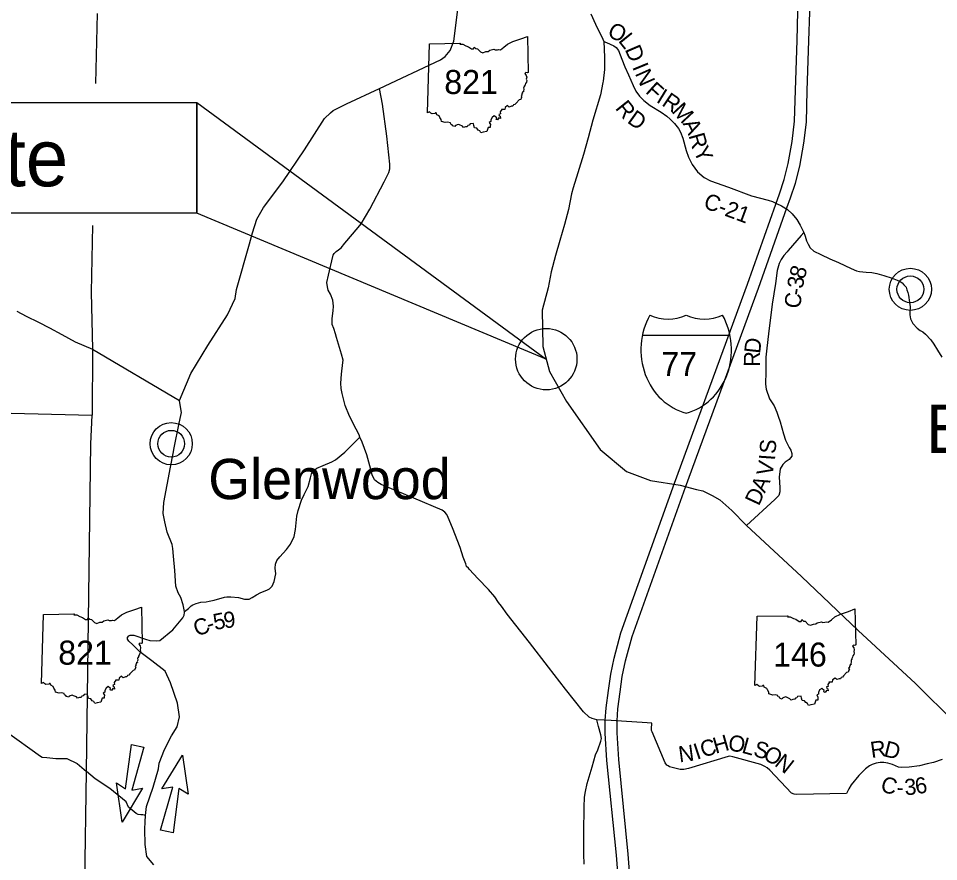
# Model space of a CAD drawing. Extents: x -452339 to 6403467, y -1 to 1814750.
# Drawn here: x -379658 to -362512, y 1631137 to 1646851 of the extents above; entities that cross this region are included whole.
import ezdxf

# ---------------------------------------------------------------- set-up
doc = ezdxf.new("R2010")
doc.units = 0
for name, color, linetype in [('Default', 7, 'Continuous'), ('GM_X_Adjacent_County_Text', 7, 'Continuous'), ('GM_X_County', 7, 'Continuous'), ('GM_X_County_Road', 7, 'Continuous'), ('GM_X_County_Road_Text', 7, 'Continuous'), ('GM_X_Major_River', 7, 'Continuous'), ('GM_X_Minor_Lake_Text', 7, 'Continuous'), ('GM_X_Section_Text', 7, 'Continuous'), ('GM_X_Township_ROW', 7, 'Continuous')]:
    doc.layers.add(name, color=color, linetype=linetype)

msp = doc.modelspace()

# ---------------------------------------------------------------- linework, layer by layer
at = {"layer": 'Default'}
for p, q in [((-372038, 1645089), (-371996, 1646380)), ((-379230, 1634453), (-379189, 1635745)), ((-365934, 1634418), (-365893, 1635709)), ((-377661, 1632493), (-377552, 1633320)), ((-377552, 1633320), (-377320, 1633272)), ((-377320, 1633272), (-377543, 1632469)), ((-376983, 1632493), (-376602, 1633122)), ((-376602, 1633122), (-376497, 1632394)), ((-377725, 1631874), (-377831, 1632602)), ((-377831, 1632602), (-377661, 1632493)), ((-377344, 1632503), (-377725, 1631874)), ((-377543, 1632469), (-377344, 1632503)), ((-377007, 1631723), (-376783, 1632526)), ((-376783, 1632526), (-376983, 1632493)), ((-376667, 1632502), (-376775, 1631676)), ((-376497, 1632394), (-376667, 1632502)), ((-376775, 1631676), (-377007, 1631723))]:
    msp.add_line(p, q, dxfattribs=at)
for points in [[(-371996, 1646380), (-371424, 1646388), (-371432, 1646372), (-371379, 1646369), (-371321, 1646341), (-371273, 1646324), (-371214, 1646283), (-371178, 1646284), (-371163, 1646317), (-371136, 1646291), (-371103, 1646287), (-371047, 1646225), (-371001, 1646212), (-370946, 1646233), (-370905, 1646236), (-370875, 1646257), (-370796, 1646275), (-370774, 1646264), (-370733, 1646267), (-370712, 1646274), (-370675, 1646267), (-370612, 1646314), (-370546, 1646370), (-370445, 1646422), (-370294, 1646471), (-370174, 1646516), (-370157, 1645845)], [(-368750, 1646419), (-368700, 1646402), (-368561, 1646337), (-368521, 1646309), (-368474, 1646254), (-368414, 1646089), (-368359, 1645949), (-368289, 1645802), (-368205, 1645599), (-368152, 1645498), (-368085, 1645404), (-368006, 1645321), (-367889, 1645229), (-367683, 1645101), (-367576, 1645032), (-367511, 1644974), (-367432, 1644891), (-367359, 1644798), (-367322, 1644728), (-367279, 1644619), (-367213, 1644392), (-367169, 1644264), (-367104, 1644129), (-367004, 1643992), (-366883, 1643885), (-366762, 1643825), (-366428, 1643704), (-365996, 1643544), (-365686, 1643463), (-365606, 1643436), (-365534, 1643403), (-365442, 1643355), (-365326, 1643287), (-365243, 1643206), (-365154, 1643101), (-365091, 1642998), (-365023, 1642858)], [(-370157, 1645845), (-370175, 1645836), (-370202, 1645840), (-370221, 1645822), (-370198, 1645790), (-370187, 1645757), (-370197, 1645721), (-370187, 1645691), (-370193, 1645665), (-370211, 1645640), (-370217, 1645616), (-370231, 1645591), (-370230, 1645577), (-370244, 1645566), (-370242, 1645524), (-370249, 1645501), (-370246, 1645481), (-370269, 1645476), (-370264, 1645459), (-370278, 1645446), (-370275, 1645424), (-370292, 1645410), (-370276, 1645382), (-370288, 1645373), (-370299, 1645339), (-370328, 1645332), (-370386, 1645270), (-370407, 1645246), (-370430, 1645240), (-370443, 1645216), (-370471, 1645216), (-370514, 1645199), (-370542, 1645228), (-370590, 1645193), (-370596, 1645153), (-370657, 1645154), (-370655, 1645134), (-370669, 1645128), (-370681, 1645107), (-370674, 1645071), (-370703, 1645062), (-370700, 1645041), (-370681, 1645028), (-370673, 1644988), (-370703, 1644996), (-370728, 1644962), (-370755, 1644970), (-370746, 1644999), (-370790, 1645033), (-370831, 1645006), (-370852, 1644961), (-370853, 1644931), (-370884, 1644914), (-370864, 1644872), (-370868, 1644843), (-370867, 1644815), (-370905, 1644816), (-370929, 1644742)], [(-373295, 1639047), (-373307, 1639091), (-373366, 1639196), (-373489, 1639440), (-373571, 1639637), (-373626, 1639859), (-373645, 1639951), (-373653, 1640051), (-373639, 1640221), (-373610, 1640438), (-373609, 1640482), (-373635, 1640596), (-373731, 1640905), (-373750, 1640975), (-373783, 1641069), (-373811, 1641145), (-373813, 1641201), (-373812, 1641259), (-373795, 1641400), (-373785, 1641486), (-373790, 1641542), (-373802, 1641600), (-373843, 1641712), (-373886, 1641789), (-373898, 1641851), (-373909, 1641931), (-373877, 1642063), (-373802, 1642416), (-373794, 1642438), (-373772, 1642472), (-373735, 1642506), (-373691, 1642537), (-373641, 1642575), (-373574, 1642660), (-373330, 1642952), (-373271, 1643024), (-373109, 1643296), (-372842, 1643804), (-372756, 1643979), (-372738, 1644045), (-372737, 1644137), (-372791, 1644658), (-372873, 1645254), (-372927, 1645547)], [(-370929, 1644742), (-370995, 1644728), (-371041, 1644720), (-371058, 1644753), (-371091, 1644771), (-371113, 1644805), (-371160, 1644809), (-371172, 1644856), (-371177, 1644894), (-371242, 1644884), (-371260, 1644861), (-371283, 1644855), (-371296, 1644832), (-371328, 1644830), (-371362, 1644819), (-371384, 1644842), (-371439, 1644865), (-371464, 1644876), (-371516, 1644858), (-371527, 1644836), (-371568, 1644846), (-371578, 1644870), (-371603, 1644878), (-371609, 1644903), (-371662, 1644917), (-371704, 1644911), (-371776, 1644932), (-371780, 1644966), (-371805, 1645007), (-371817, 1645036), (-371863, 1645057), (-371872, 1645092), (-371887, 1645091), (-371900, 1645077), (-371951, 1645070), (-371971, 1645084), (-372000, 1645108), (-372038, 1645089)], [(-365023, 1642858), (-365071, 1642808), (-365314, 1642526), (-365334, 1642503)], [(-365023, 1642858), (-365000, 1642793), (-364971, 1642705), (-364943, 1642641), (-364904, 1642574), (-364835, 1642516), (-364706, 1642448), (-364541, 1642371), (-364378, 1642301), (-364138, 1642188), (-364042, 1642147), (-363984, 1642133), (-363859, 1642120), (-363753, 1642113), (-363663, 1642098), (-363530, 1642058), (-363375, 1642013), (-363283, 1641974), (-363230, 1641949), (-363193, 1641926), (-363157, 1641887), (-363117, 1641844), (-363101, 1641792), (-363086, 1641745)], [(-365334, 1642503), (-365334, 1642502), (-365393, 1642435), (-365445, 1642359), (-365484, 1642282), (-365521, 1642150), (-365550, 1641908), (-365614, 1641527), (-365680, 1640975), (-365714, 1640705), (-365729, 1640540), (-365732, 1640272), (-365738, 1640037), (-365724, 1639939), (-365661, 1639762), (-365577, 1639630), (-365523, 1639514), (-365500, 1639441), (-365466, 1639331), (-365402, 1639112), (-365364, 1638988), (-365298, 1638857), (-365263, 1638804), (-365244, 1638742), (-365245, 1638692), (-365298, 1638631), (-365371, 1638580), (-365412, 1638535), (-365461, 1638456), (-365480, 1638299), (-365469, 1638111), (-365473, 1638027), (-365486, 1637959), (-365561, 1637885), (-366092, 1637400)], [(-363086, 1641745), (-363073, 1641691), (-363053, 1641555), (-363043, 1641478), (-363048, 1641375), (-363049, 1641325), (-363034, 1641253), (-362994, 1641168), (-362911, 1641079), (-362856, 1641036), (-362807, 1641007), (-362757, 1640964), (-362659, 1640860), (-362603, 1640780), (-362533, 1640668), (-362449, 1640537)], [(-376563, 1635796), (-376491, 1635851), (-376437, 1635902), (-376409, 1635924), (-376347, 1635948), (-376256, 1635973), (-376162, 1635980), (-376106, 1635988), (-376008, 1636007), (-375820, 1636065), (-375776, 1636073), (-375699, 1636074), (-375558, 1636057), (-375442, 1636030), (-375400, 1636026), (-375360, 1636030), (-375299, 1636057), (-375221, 1636108), (-375143, 1636152), (-375028, 1636197), (-374978, 1636222), (-374928, 1636270), (-374891, 1636360), (-374862, 1636497), (-374871, 1636605), (-374867, 1636681), (-374844, 1636747), (-374784, 1636818), (-374665, 1636953), (-374586, 1637050), (-374521, 1637196), (-374496, 1637325), (-374470, 1637575), (-374448, 1637682), (-374384, 1637872), (-374333, 1637979), (-374260, 1638130), (-374213, 1638290), (-374195, 1638365), (-374158, 1638421), (-374100, 1638467), (-373981, 1638516), (-373817, 1638586), (-373751, 1638622), (-373577, 1638770), (-373295, 1639047)], [(-367848, 1633558), (-367848, 1633558), (-367859, 1633583), (-367863, 1633609), (-367856, 1633715), (-367940, 1633722), (-368612, 1633764), (-368880, 1633781), (-368964, 1633802), (-369024, 1633830), (-369127, 1633925), (-369465, 1634353), (-369782, 1634763), (-370133, 1635223), (-370549, 1635750), (-370656, 1635896), (-370710, 1635967), (-370783, 1636069), (-370896, 1636206), (-371097, 1636413), (-371254, 1636582), (-371270, 1636604), (-371307, 1636639), (-371319, 1636685), (-371370, 1636813), (-371427, 1636991), (-371570, 1637354), (-371649, 1637552), (-371677, 1637606), (-371710, 1637651), (-371762, 1637687), (-372287, 1637911), (-372897, 1638167), (-372963, 1638204), (-373021, 1638252), (-373064, 1638342), (-373107, 1638513), (-373168, 1638719), (-373254, 1638951), (-373295, 1639047)], [(-379189, 1635745), (-378616, 1635753), (-378625, 1635737), (-378571, 1635734), (-378514, 1635706), (-378465, 1635689), (-378406, 1635648), (-378371, 1635648), (-378356, 1635682), (-378329, 1635656), (-378296, 1635651), (-378240, 1635590), (-378194, 1635576), (-378139, 1635598), (-378098, 1635601), (-378068, 1635622), (-377989, 1635640), (-377967, 1635629), (-377926, 1635631), (-377904, 1635639), (-377868, 1635632), (-377805, 1635679), (-377739, 1635734), (-377638, 1635787), (-377487, 1635836), (-377367, 1635880), (-377350, 1635210)], [(-365893, 1635709), (-365320, 1635717), (-365329, 1635701), (-365275, 1635698), (-365218, 1635670), (-365169, 1635653), (-365110, 1635612), (-365075, 1635613), (-365060, 1635646), (-365032, 1635620), (-365000, 1635616), (-364944, 1635554), (-364898, 1635541), (-364843, 1635562), (-364802, 1635565), (-364772, 1635586), (-364693, 1635604), (-364671, 1635593), (-364629, 1635596), (-364608, 1635603), (-364572, 1635596), (-364509, 1635643), (-364443, 1635699), (-364341, 1635751), (-364191, 1635800), (-364071, 1635845), (-364054, 1635174)], [(-377350, 1635210), (-377368, 1635201), (-377395, 1635205), (-377413, 1635187), (-377390, 1635155), (-377380, 1635122), (-377389, 1635086), (-377380, 1635056), (-377386, 1635030), (-377404, 1635005), (-377409, 1634981), (-377424, 1634956), (-377423, 1634942), (-377437, 1634931), (-377434, 1634889), (-377442, 1634866), (-377439, 1634846), (-377462, 1634841), (-377457, 1634824), (-377471, 1634811), (-377468, 1634789), (-377484, 1634775), (-377469, 1634747), (-377481, 1634738), (-377492, 1634704), (-377521, 1634697), (-377579, 1634634), (-377600, 1634611), (-377622, 1634605), (-377635, 1634581), (-377664, 1634581), (-377707, 1634564), (-377735, 1634593), (-377783, 1634558), (-377789, 1634517), (-377850, 1634519), (-377848, 1634498), (-377862, 1634492), (-377874, 1634472), (-377867, 1634436), (-377896, 1634427), (-377892, 1634406), (-377874, 1634393), (-377866, 1634353), (-377896, 1634361), (-377921, 1634327), (-377947, 1634335), (-377939, 1634363), (-377983, 1634398), (-378024, 1634371), (-378045, 1634326), (-378046, 1634296), (-378077, 1634278), (-378056, 1634237), (-378060, 1634208), (-378060, 1634180), (-378098, 1634181), (-378122, 1634107)], [(-364054, 1635174), (-364071, 1635165), (-364099, 1635169), (-364117, 1635151), (-364094, 1635119), (-364084, 1635086), (-364093, 1635050), (-364084, 1635020), (-364090, 1634994), (-364107, 1634969), (-364113, 1634945), (-364128, 1634920), (-364127, 1634906), (-364141, 1634895), (-364138, 1634853), (-364145, 1634830), (-364143, 1634810), (-364166, 1634805), (-364160, 1634788), (-364175, 1634775), (-364172, 1634753), (-364188, 1634739), (-364172, 1634711), (-364185, 1634702), (-364196, 1634668), (-364225, 1634661), (-364283, 1634599), (-364303, 1634575), (-364326, 1634569), (-364339, 1634545), (-364367, 1634545), (-364411, 1634528), (-364439, 1634557), (-364487, 1634522), (-364493, 1634482), (-364554, 1634483), (-364552, 1634463), (-364566, 1634457), (-364578, 1634436), (-364571, 1634400), (-364600, 1634391), (-364596, 1634370), (-364578, 1634357), (-364570, 1634317), (-364600, 1634325), (-364625, 1634291), (-364651, 1634299), (-364643, 1634328), (-364686, 1634362), (-364728, 1634335), (-364749, 1634290), (-364749, 1634260), (-364780, 1634243), (-364760, 1634201), (-364764, 1634172), (-364763, 1634144), (-364802, 1634145), (-364825, 1634071)], [(-378122, 1634107), (-378188, 1634093), (-378234, 1634084), (-378251, 1634118), (-378284, 1634136), (-378306, 1634169), (-378353, 1634174), (-378364, 1634221), (-378370, 1634258), (-378435, 1634249), (-378452, 1634226), (-378476, 1634220), (-378489, 1634196), (-378521, 1634195), (-378555, 1634184), (-378577, 1634206), (-378632, 1634229), (-378657, 1634241), (-378709, 1634223), (-378720, 1634201), (-378761, 1634211), (-378771, 1634235), (-378796, 1634242), (-378802, 1634268), (-378855, 1634282), (-378896, 1634276), (-378968, 1634297), (-378973, 1634331), (-378998, 1634372), (-379010, 1634401), (-379056, 1634422), (-379065, 1634456), (-379080, 1634456), (-379093, 1634442), (-379144, 1634435), (-379164, 1634449), (-379193, 1634473), (-379230, 1634453)], [(-364825, 1634071), (-364892, 1634057), (-364938, 1634049), (-364955, 1634082), (-364988, 1634100), (-365010, 1634134), (-365057, 1634138), (-365068, 1634185), (-365074, 1634223), (-365139, 1634213), (-365156, 1634190), (-365180, 1634184), (-365193, 1634161), (-365225, 1634159), (-365258, 1634148), (-365281, 1634171), (-365336, 1634194), (-365361, 1634205), (-365413, 1634187), (-365424, 1634165), (-365465, 1634175), (-365475, 1634199), (-365500, 1634207), (-365505, 1634232), (-365559, 1634246), (-365600, 1634240), (-365672, 1634261), (-365677, 1634295), (-365702, 1634336), (-365714, 1634365), (-365760, 1634386), (-365769, 1634421), (-365784, 1634420), (-365797, 1634406), (-365848, 1634399), (-365868, 1634413), (-365897, 1634437), (-365934, 1634418)], [(-369115, 1631092), (-369120, 1631274), (-369125, 1631682), (-369118, 1632153), (-369111, 1632337), (-369094, 1632446), (-369059, 1632592), (-368968, 1632903), (-368905, 1633126), (-368864, 1633222), (-368803, 1633379), (-368793, 1633429), (-368804, 1633501), (-368849, 1633657), (-368880, 1633781)], [(-379883, 1633563), (-379247, 1633100), (-379212, 1633081), (-379130, 1633080), (-378958, 1633060), (-378758, 1633061), (-378564, 1632968), (-378391, 1632815)], [(-362445, 1633040), (-362605, 1632985), (-362725, 1632960), (-362870, 1632923), (-363058, 1632899), (-363206, 1632888), (-363256, 1632896), (-363370, 1632945), (-363459, 1632972), (-363535, 1632986), (-363599, 1632983), (-363672, 1632971), (-363748, 1632948), (-363798, 1632922), (-363874, 1632865), (-363997, 1632740), (-364141, 1632565), (-364183, 1632496), (-364210, 1632446), (-364226, 1632408), (-365152, 1632386), (-365202, 1632392), (-365252, 1632414), (-365659, 1632839), (-365705, 1632885), (-365747, 1632910), (-365821, 1632946), (-366346, 1633092), (-366400, 1633100), (-366432, 1633095), (-367174, 1632869), (-367258, 1632853), (-367330, 1632854), (-367524, 1632906), (-367550, 1632922), (-367575, 1632936), (-367607, 1632980), (-367848, 1633558)], [(-377287, 1631998), (-377342, 1632007), (-377375, 1632010), (-377427, 1632017), (-377461, 1632033), (-377608, 1632152), (-377648, 1632252), (-377953, 1632497), (-378227, 1632679), (-378391, 1632815)]]:
    msp.add_lwpolyline(points, dxfattribs=at)
for centre, major_axis, start_param, end_param in [((-366969, 1640676), (0, -1211), 4.15077, 6.05619), ((-367553, 1642211), (0, -966), 5.88324, 6.683049), ((-367460, 1640676), (0, -1211), 0.227007, 2.13242), ((-366876, 1642211), (0, -966), 5.883359, 6.683012)]:
    msp.add_ellipse(centre, major_axis=major_axis, ratio=0.9, start_param=start_param, end_param=end_param, dxfattribs=at)
at = {"layer": 'GM_X_County_Road'}
for points in [[(-367432, 1638190), (-366075, 1641898), (-365545, 1643392), (-365479, 1643579), (-365387, 1643846), (-365312, 1644145), (-365241, 1644555), (-365196, 1644934), (-365181, 1645516), (-365149, 1646442), (-365133, 1646979), (-365087, 1647537), (-365056, 1648004), (-364992, 1648406), (-364849, 1649116), (-364738, 1649637)], [(-367226, 1638115), (-365868, 1641823), (-365338, 1643319), (-365271, 1643506), (-365176, 1643783), (-365096, 1644099), (-365024, 1644523), (-364976, 1644918), (-364961, 1645510), (-364929, 1646435), (-364913, 1646967), (-364868, 1647520), (-364837, 1647979), (-364776, 1648367), (-364633, 1649071), (-364522, 1649591)], [(-368991, 1646937), (-368907, 1646744), (-368861, 1646652), (-368795, 1646517), (-368765, 1646467), (-368750, 1646419), (-368737, 1646130), (-368735, 1645897), (-368764, 1645681), (-368764, 1645680)], [(-368764, 1645680), (-368768, 1645654), (-368813, 1645428), (-368954, 1644953), (-369040, 1644628), (-369126, 1644316), (-369236, 1643973), (-369319, 1643691), (-369351, 1643581), (-369410, 1643290), (-369482, 1643008), (-369567, 1642711), (-369652, 1642432), (-369730, 1642130), (-369788, 1641827), (-369901, 1641414), (-369884, 1640734), (-369760, 1640269), (-369442, 1639712), (-368817, 1638816), (-368326, 1638408), (-367883, 1638238), (-367329, 1638153), (-367020, 1638071), (-366907, 1638048), (-366730, 1637959), (-366586, 1637876), (-366363, 1637680), (-366099, 1637407), (-366092, 1637400), (-365064, 1636450), (-364010, 1635442), (-362943, 1634453), (-362937, 1634447), (-362209, 1633731)], [(-379686, 1641393), (-379513, 1641303), (-379282, 1641188), (-379077, 1641083), (-378846, 1640960), (-378597, 1640825), (-378277, 1640687)], [(-378277, 1640687), (-376654, 1639728)], [(-368402, 1629796), (-368516, 1631255), (-368693, 1633024), (-368724, 1633532), (-368722, 1633769), (-368705, 1634002), (-368665, 1634327), (-368622, 1634627), (-368558, 1634929), (-368434, 1635400), (-367432, 1638190)], [(-368184, 1629836), (-368297, 1631275), (-368473, 1633042), (-368504, 1633538), (-368502, 1633760), (-368486, 1633981), (-368447, 1634298), (-368405, 1634589), (-368343, 1634878), (-368224, 1635335), (-367225, 1638115)]]:
    msp.add_lwpolyline(points, dxfattribs=at)
at = {"layer": 'GM_X_County_Road_Text'}
for centre, radius in [((-363038, 1641802), 393), ((-363038, 1641802), 249), ((-376810, 1638925), 393), ((-376810, 1638925), 249)]:
    msp.add_circle(centre, radius, dxfattribs=at)
at = {"layer": 'GM_X_Major_River'}
for points in [[(-376654, 1639728), (-376447, 1640235), (-376125, 1640753), (-375764, 1641324), (-375619, 1641628), (-375592, 1641800), (-375352, 1642649), (-375293, 1642852), (-375218, 1643110), (-375090, 1643327), (-374729, 1643807), (-374327, 1644401), (-373952, 1644988), (-373843, 1645093), (-373793, 1645132), (-373544, 1645256), (-372927, 1645547), (-371793, 1646082), (-371706, 1646141), (-371615, 1646252), (-371547, 1646427), (-371458, 1647114)], [(-377132, 1631076), (-377263, 1631230), (-377296, 1631454), (-377301, 1631741), (-377298, 1631879), (-377287, 1631998), (-377272, 1632162), (-377145, 1632523), (-377048, 1632863), (-377035, 1632970), (-376934, 1633226), (-376803, 1633478), (-376701, 1633646), (-376657, 1633835), (-376696, 1634091), (-376824, 1634469), (-376921, 1634687), (-377172, 1634879), (-377397, 1635048), (-377528, 1635176), (-377598, 1635247), (-377622, 1635280), (-377624, 1635312), (-377603, 1635344), (-377573, 1635356), (-377509, 1635354), (-377290, 1635285), (-377206, 1635255), (-377080, 1635250), (-377020, 1635258), (-376782, 1635454), (-376597, 1635678), (-376570, 1635730), (-376560, 1635779), (-376563, 1635796), (-376587, 1635920), (-376632, 1636058), (-376680, 1636146), (-376725, 1636272), (-376744, 1636563), (-376769, 1636831), (-376779, 1636969), (-376790, 1637044), (-376885, 1637274), (-376930, 1637472), (-376958, 1637626), (-376949, 1637831), (-376821, 1638489), (-376776, 1638741), (-376754, 1638849), (-376660, 1639305), (-376630, 1639451), (-376619, 1639504), (-376635, 1639610), (-376654, 1639728)]]:
    msp.add_lwpolyline(points, dxfattribs=at)
at = {"layer": 'GM_X_Minor_Lake_Text'}
msp.add_line((-368029, 1640949), (-366398, 1640949), dxfattribs=at)
at = {"layer": 'GM_X_Section_Text'}
for p, q in [((-378192, 1646942), (-378219, 1645641)), ((-378274, 1642992), (-378300, 1641747)), ((-378300, 1641747), (-378277, 1640687)), ((-378277, 1640687), (-378283, 1639456)), ((-383610, 1639598), (-378283, 1639456)), ((-378308, 1638923), (-378283, 1639456)), ((-378308, 1638923), (-378283, 1639456)), ((-378308, 1638923), (-378283, 1639456)), ((-378391, 1632815), (-378308, 1638923)), ((-378391, 1632815), (-378308, 1638923)), ((-378437, 1629407), (-378391, 1632815))]:
    msp.add_line(p, q, dxfattribs=at)
at = {"layer": 'GM_X_Township_ROW'}
for p, q in [((-386571, 1645284), (-376331, 1645284)), ((-376331, 1643224), (-386571, 1643224))]:
    msp.add_line(p, q, dxfattribs=at)
msp.add_lwpolyline([(-376331, 1645284), (-376331, 1643224)], dxfattribs=at)
msp.add_lwpolyline([(-376331, 1645284), (-369822, 1640501), (-376331, 1643224)], close=True, dxfattribs=at)
msp.add_circle((-369822, 1640501), 572, dxfattribs=at)

# ---------------------------------------------------------------- texts
at = {"layer": 'Default'}
for s, p in [('821', (-371722, 1645442)), ('77', (-367678, 1640185)), ('821', (-378915, 1634807)), ('146', (-365594, 1634771))]:
    msp.add_text(s, height=447.7, dxfattribs=at).set_placement(p)
at = {"layer": 'GM_X_Adjacent_County_Text'}
for s, height, p in [('BUFFALO', 900, (-362746, 1638754)), ('Glenwood', 750, (-376119, 1637892))]:
    msp.add_text(s, height=height, rotation=0, dxfattribs=at).set_placement(p)
at = {"layer": 'GM_X_County'}
for s, rotation, p in [('O', 333.2183, (-368702, 1646530)), ('L', 308.7421, (-368492, 1646432)), ('D', 293.013, (-368363, 1646276)), ('I', 292.2949, (-368225, 1645948)), ('N', 294.0168, (-368174, 1645825)), ('F', 317.8384, (-367988, 1645474)), ('I', 328.6139, (-367788, 1645302)), ('R', 308.5227, (-368549, 1645174)), ('R', 325.7882, (-367686, 1645240)), ('D', 324.605, (-368330, 1644919)), ('M', 312.863, (-367496, 1645113)), ('A', 296.6433, (-367287, 1644893)), ('R', 286.0151, (-367174, 1644670)), ('Y', 295.5868, (-367087, 1644382)), ('C-21', 339.725, (-366912, 1643326)), ('8', 72.1493, (-365018, 1641975)), ('3', 82.7498, (-365038, 1641806)), ('C', 80.5787, (-365099, 1641429)), ('-', 80.9845, (-365058, 1641674)), ('D', 83.7366, (-365838, 1640595)), ('R', 88.9774, (-365842, 1640356)), ('S', 85.4814, (-365552, 1638729)), ('I', 86.0564, (-365561, 1638607)), ('V', 79.2362, (-365615, 1638309)), ('A', 65.3128, (-365750, 1637993)), ('D', 64.9811, (-365862, 1637752)), ('5', 11.5896, (-375996, 1635449)), ('9', 5.2261, (-375824, 1635485)), ('C', 21.1349, (-376330, 1635326)), ('-', 17.9532, (-376105, 1635413)), ('H', 15.7673, (-366668, 1633144)), ('O', 350.1304, (-366449, 1633214)), ('N', 7.6397, (-367339, 1632984)), ('I', 18.5685, (-367017, 1633033)), ('C', 17.0944, (-366902, 1633072)), ('L', 344.5261, (-366196, 1633170)), ('S', 343.821, (-365981, 1633111)), ('R', 8.3189, (-363761, 1633066)), ('D', 346.0159, (-363548, 1633103)), ('O', 329.9384, (-365804, 1633062)), ('N', 321.8215, (-365585, 1632936)), ('C', 345.1591, (-363610, 1632448)), ('3', 5.0048, (-363136, 1632372)), ('6', 9.4377, (-362926, 1632391)), ('-', 358.2349, (-363298, 1632374))]:
    msp.add_text(s, height=300, rotation=rotation, dxfattribs=at).set_placement(p)
at = {"layer": 'GM_X_Township_ROW'}
msp.add_text('Project Site', height=1063.82, dxfattribs=at).set_placement((-386003, 1643722))

doc.saveas('drawing.dxf')
